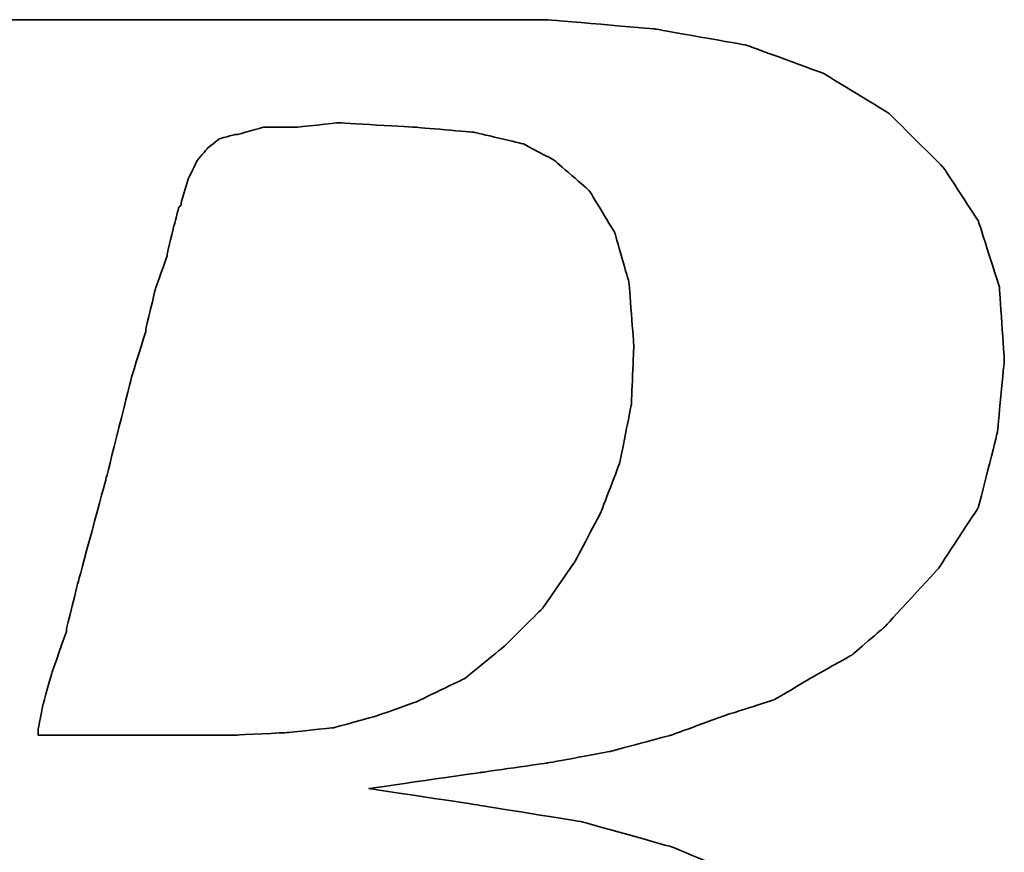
# Model space of a CAD drawing. Header units: millimetres. Extents: x -257 to 3135, y -1556 to 860.
# Tile 336 of 633: x 1312.91 to 1315.39, y -1533.06 to -1530.96. Entities that reach past the tile are written whole.
import ezdxf

# ---------------------------------------------------------------- set-up
doc = ezdxf.new("R2010")
doc.units = ezdxf.units.MM
doc.layers.add('DIM', color=4, linetype='CONTINUOUS')
doc.layers.add('layer 1', color=7, linetype='CONTINUOUS')

# ---------------------------------------------------------------- blocks, each defined once
blk = doc.blocks.new('TBI MOTION logo(完整正式版)')
at = {"layer": 'layer 1', "color": 22, "lineweight": 35}
for points, knots in [([(-64.65375, -6.86375), (-64.65375, -6.86375), (-64.84375, -7.29625), (-64.84375, -7.29625), (-64.84375, -7.29625), (-64.84375, -7.29625), (-64.86875, -7.34375), (-64.86875, -7.34375), (-64.86875, -7.34375), (-64.86875, -7.34375), (-64.86875, -7.36875), (-64.86875, -7.36875), (-64.86875, -7.36875), (-64.86875, -7.36875), (-65.15375, -7.65375), (-65.15375, -7.65375), (-65.15375, -7.65375), (-65.15375, -7.65375), (-65.17875, -7.65375), (-65.17875, -7.65375), (-65.17875, -7.65375), (-65.17875, -7.65375), (-65.20375, -7.67875), (-65.20375, -7.67875), (-65.20375, -7.67875), (-65.20375, -7.67875), (-65.58875, -7.87125), (-65.58875, -7.87125), (-65.58875, -7.87125), (-65.58875, -7.87125), (-65.63375, -7.87125), (-65.63375, -7.87125), (-65.63375, -7.87125), (-65.63375, -7.87125), (-65.65875, -7.89375), (-65.65875, -7.89375), (-65.65875, -7.89375), (-65.65875, -7.89375), (-66.09375, -7.94375), (-66.09375, -7.94375), (-66.09375, -7.94375), (-66.09375, -7.94375), (-66.11375, -7.94375), (-66.11375, -7.94375), (-66.11375, -7.94375), (-66.11375, -7.94375), (-66.16375, -7.94375), (-66.16375, -7.94375), (-66.16375, -7.94375), (-66.16375, -7.94375), (-66.30875, -7.94375), (-66.30875, -7.94375), (-66.30875, -7.94375), (-66.30875, -7.94375), (-66.69375, -7.94375), (-66.69375, -7.94375), (-66.69375, -7.94375), (-66.69375, -7.94375), (-67.07375, -7.94375), (-67.07375, -7.94375), (-67.07375, -7.94375), (-67.07375, -7.94375), (-67.12375, -7.94375), (-67.12375, -7.94375), (-67.12375, -7.94375), (-67.12375, -7.94375), (-67.12375, -7.96625), (-67.12375, -7.96625), (-67.12375, -7.96625), (-67.12375, -7.96625), (-67.14875, -7.99125), (-67.14875, -7.99125), (-67.14875, -7.99125), (-67.14875, -7.99125), (-67.24375, -8.34875), (-67.24375, -8.34875), (-67.24375, -8.34875), (-67.24375, -8.34875), (-67.31375, -8.68625), (-67.31375, -8.68625), (-67.31375, -8.68625), (-67.31375, -8.68625), (-67.26875, -8.68625), (-67.26875, -8.68625), (-67.26875, -8.68625), (-67.26875, -8.68625), (-67.07375, -8.68625), (-67.07375, -8.68625), (-67.07375, -8.68625), (-67.07375, -8.68625), (-66.54875, -8.68625), (-66.54875, -8.68625), (-66.54875, -8.68625), (-66.54875, -8.68625), (-65.82625, -8.68625), (-65.82625, -8.68625), (-65.82625, -8.68625), (-65.82625, -8.68625), (-65.01375, -8.68625), (-65.01375, -8.68625), (-65.01375, -8.68625), (-65.01375, -8.68625), (-64.05375, -8.68625), (-64.05375, -8.68625), (-64.05375, -8.68625), (-64.05375, -8.68625), (-62.08375, -8.68625), (-62.08375, -8.68625), (-62.08375, -8.68625), (-62.08375, -8.68625), (-60.06875, -8.68625), (-60.06875, -8.68625), (-60.06875, -8.68625), (-60.06875, -8.68625), (-59.10875, -8.68625), (-59.10875, -8.68625), (-59.10875, -8.68625), (-59.10875, -8.68625), (-58.29375, -8.68625), (-58.29375, -8.68625), (-58.29375, -8.68625), (-58.29375, -8.68625), (-57.57375, -8.68625), (-57.57375, -8.68625), (-57.57375, -8.68625), (-57.57375, -8.68625), (-57.04875, -8.68625), (-57.04875, -8.68625), (-57.04875, -8.68625), (-57.04875, -8.68625), (-56.85375, -8.68625), (-56.85375, -8.68625), (-56.85375, -8.68625), (-56.85375, -8.68625), (-56.70875, -8.68625), (-56.70875, -8.68625), (-56.70875, -8.68625), (-56.70875, -8.68625), (-56.61375, -8.68625), (-56.61375, -8.68625), (-56.61375, -8.68625), (-56.61375, -8.68625), (-56.56875, -8.68625), (-56.56875, -8.68625), (-56.56875, -8.68625), (-56.56875, -8.68625), (-55.65375, -8.63875), (-55.65375, -8.63875), (-55.65375, -8.63875), (-55.65375, -8.63875), (-54.76875, -8.51875), (-54.76875, -8.51875), (-54.76875, -8.51875), (-54.76875, -8.51875), (-53.90375, -8.30375), (-53.90375, -8.30375), (-53.90375, -8.30375), (-53.90375, -8.30375), (-53.08875, -8.03875), (-53.08875, -8.03875), (-53.08875, -8.03875), (-53.08875, -8.03875), (-52.34375, -7.65375), (-52.34375, -7.65375), (-52.34375, -7.65375), (-52.34375, -7.65375), (-51.69875, -7.29625), (-51.69875, -7.29625), (-51.69875, -7.29625), (-51.69875, -7.29625), (-51.21875, -6.91125), (-51.21875, -6.91125), (-51.21875, -6.91125), (-51.21875, -6.91125), (-50.83375, -6.50375), (-50.83375, -6.50375), (-50.83375, -6.50375), (-50.83375, -6.50375), (-50.44875, -5.94875), (-50.44875, -5.94875), (-50.44875, -5.94875), (-50.44875, -5.94875), (-50.13875, -5.30375), (-50.13875, -5.30375), (-50.13875, -5.30375), (-50.13875, -5.30375), (-49.99375, -4.65375), (-49.99375, -4.65375), (-49.99375, -4.65375), (-49.99375, -4.65375), (-49.92375, -3.98375), (-49.92375, -3.98375), (-49.92375, -3.98375), (-49.92375, -3.98375), (-49.99375, -3.19374), (-49.99375, -3.19374), (-49.99375, -3.19374), (-49.99375, -3.19374), (-50.23374, -2.44874), (-50.23374, -2.44874), (-50.23374, -2.44874), (-50.23374, -2.44874), (-50.59375, -1.87374), (-50.59375, -1.87374), (-50.59375, -1.87374), (-50.59375, -1.87374), (-51.09875, -1.31874), (-51.09875, -1.31874), (-51.09875, -1.31874), (-51.09875, -1.31874), (-51.74375, -0.81875), (-51.74375, -0.81875), (-51.74375, -0.81875), (-51.74375, -0.81875), (-52.53875, -0.48125), (-52.53875, -0.48125), (-52.53875, -0.48125), (-52.53875, -0.48125), (-53.47375, -0.21875), (-53.47375, -0.21875), (-53.47375, -0.21875), (-53.47375, -0.21875), (-54.52875, -0.04874), (-54.52875, -0.04874), (-54.52875, -0.04874), (-54.52875, -0.04874), (-55.65375, 0.12125), (-55.65375, 0.12125), (-55.65375, 0.12125), (-55.65375, 0.12125), (-54.50375, 0.28624), (-54.50375, 0.28624), (-54.50375, 0.28624), (-54.50375, 0.28624), (-53.83375, 0.38124), (-53.83375, 0.38124), (-53.83375, 0.38124), (-53.83375, 0.38124), (-53.18375, 0.50125), (-53.18375, 0.50125), (-53.18375, 0.50125), (-53.18375, 0.50125), (-52.55875, 0.66874), (-52.55875, 0.66874), (-52.55875, 0.66874), (-52.55875, 0.66874), (-52.03375, 0.86124), (-52.03375, 0.86124), (-52.03375, 0.86124), (-52.03375, 0.86124), (-51.50374, 1.03124), (-51.50374, 1.03124), (-51.50374, 1.03124), (-51.50374, 1.03124), (-51.09875, 1.27125), (-51.09875, 1.27125), (-51.09875, 1.27125), (-51.09875, 1.27125), (-50.71375, 1.48624), (-50.71375, 1.48624), (-50.71375, 1.48624), (-50.71375, 1.48624), (-50.37625, 1.77625), (-50.37625, 1.77625), (-50.37625, 1.77625), (-50.37625, 1.77625), (-49.82375, 2.37625), (-49.82375, 2.37625), (-49.82375, 2.37625), (-49.82375, 2.37625), (-49.41875, 2.99625), (-49.41875, 2.99625), (-49.41875, 2.99625), (-49.41875, 2.99625), (-49.22375, 3.76625), (-49.22375, 3.76625), (-49.22375, 3.76625), (-49.22375, 3.76625), (-49.15375, 4.50874), (-49.15375, 4.50874), (-49.15375, 4.50874), (-49.15375, 4.50874), (-49.20375, 5.25125), (-49.20375, 5.25125), (-49.20375, 5.25125), (-49.20375, 5.25125), (-49.41875, 5.92625), (-49.41875, 5.92625), (-49.41875, 5.92625), (-49.41875, 5.92625), (-49.77875, 6.47625), (-49.77875, 6.47625), (-49.77875, 6.47625), (-49.77875, 6.47625), (-50.33125, 7.02624), (-50.33125, 7.02624), (-50.33125, 7.02624), (-50.33125, 7.02624), (-51.00125, 7.43625), (-51.00125, 7.43625), (-51.00125, 7.43625), (-51.00125, 7.43625), (-51.79375, 7.72625), (-51.79375, 7.72625), (-51.79375, 7.72625), (-51.79375, 7.72625), (-52.72875, 7.89124), (-52.72875, 7.89124), (-52.72875, 7.89124), (-52.72875, 7.89124), (-53.83375, 7.98625), (-53.83375, 7.98625), (-53.83375, 7.98625), (-53.83375, 7.98625), (-53.92875, 7.98625), (-53.92875, 7.98625), (-53.92875, 7.98625), (-53.92875, 7.98625), (-54.26375, 7.98625), (-54.26375, 7.98625), (-54.26375, 7.98625), (-54.26375, 7.98625), (-54.74375, 7.98625), (-54.74375, 7.98625), (-54.74375, 7.98625), (-54.74375, 7.98625), (-55.36875, 7.98625), (-55.36875, 7.98625), (-55.36875, 7.98625), (-55.36875, 7.98625), (-56.13375, 7.98625), (-56.13375, 7.98625), (-56.13375, 7.98625), (-56.13375, 7.98625), (-56.94875, 7.98625), (-56.94875, 7.98625), (-56.94875, 7.98625), (-56.94875, 7.98625), (-58.77625, 7.98625), (-58.77625, 7.98625), (-58.77625, 7.98625), (-58.77625, 7.98625), (-60.59875, 7.98625), (-60.59875, 7.98625), (-60.59875, 7.98625), (-60.59875, 7.98625), (-61.41375, 7.98625), (-61.41375, 7.98625), (-61.41375, 7.98625), (-61.41375, 7.98625), (-62.17875, 7.98625), (-62.17875, 7.98625), (-62.17875, 7.98625), (-62.17875, 7.98625), (-62.80375, 7.98625), (-62.80375, 7.98625), (-62.80375, 7.98625), (-62.80375, 7.98625), (-63.30625, 7.98625), (-63.30625, 7.98625), (-63.30625, 7.98625), (-63.30625, 7.98625), (-63.57375, 7.98625), (-63.57375, 7.98625), (-63.57375, 7.98625), (-63.57375, 7.98625), (-63.57375, 7.96375), (-63.57375, 7.96375), (-63.57375, 7.96375), (-63.57375, 7.96375), (-63.59875, 7.94125), (-63.59875, 7.94125), (-63.59875, 7.94125), (-63.59875, 7.94125), (-63.69375, 7.55625), (-63.69375, 7.55625), (-63.69375, 7.55625), (-63.69375, 7.55625), (-63.76375, 7.24624), (-63.76375, 7.24624), (-63.76375, 7.24624), (-63.76375, 7.24624), (-63.23875, 7.24624), (-63.23875, 7.24624), (-63.23875, 7.24624), (-63.23875, 7.24624), (-62.75875, 7.24624), (-62.75875, 7.24624), (-62.75875, 7.24624), (-62.75875, 7.24624), (-62.61125, 7.24624), (-62.61125, 7.24624), (-62.61125, 7.24624), (-62.61125, 7.24624), (-62.56625, 7.24624), (-62.56625, 7.24624), (-62.56625, 7.24624), (-62.56625, 7.24624), (-62.22875, 7.24624), (-62.22875, 7.24624), (-62.22875, 7.24624), (-62.22875, 7.24624), (-62.20375, 7.24624), (-62.20375, 7.24624), (-62.20375, 7.24624), (-62.20375, 7.24624), (-62.17875, 7.21875), (-62.17875, 7.21875), (-62.17875, 7.21875), (-62.17875, 7.21875), (-61.96375, 7.17125), (-61.96375, 7.17125), (-61.96375, 7.17125), (-61.96375, 7.17125), (-61.72375, 7.12624), (-61.72375, 7.12624), (-61.72375, 7.12624), (-61.72375, 7.12624), (-61.70375, 7.12624), (-61.70375, 7.12624), (-61.70375, 7.12624), (-61.70375, 7.12624), (-61.55875, 7.07624), (-61.55875, 7.07624), (-61.55875, 7.07624), (-61.55875, 7.07624), (-61.50875, 7.07624), (-61.50875, 7.07624), (-61.50875, 7.07624), (-61.50875, 7.07624), (-61.48375, 7.02624), (-61.48375, 7.02624), (-61.48375, 7.02624), (-61.48375, 7.02624), (-61.31875, 6.83375), (-61.31875, 6.83375), (-61.31875, 6.83375), (-61.31875, 6.83375), (-61.29375, 6.81125), (-61.29375, 6.81125), (-61.29375, 6.81125), (-61.29375, 6.81125), (-61.29375, 6.78625), (-61.29375, 6.78625), (-61.29375, 6.78625), (-61.29375, 6.78625), (-61.19875, 6.50124), (-61.19875, 6.50124), (-61.19875, 6.50124), (-61.19875, 6.50124), (-61.17375, 6.45124), (-61.17375, 6.45124), (-61.17375, 6.45124), (-61.17375, 6.45124), (-61.19875, 6.40625), (-61.19875, 6.40625), (-61.19875, 6.40625), (-61.19875, 6.40625), (-61.26875, 5.99624), (-61.26875, 5.99624), (-61.26875, 5.99624), (-61.26875, 5.99624), (-61.26875, 5.85125), (-61.26875, 5.85125), (-61.26875, 5.85125), (-61.26875, 5.85125), (-61.26875, 5.82625), (-61.26875, 5.82625), (-61.26875, 5.82625), (-61.26875, 5.82625), (-61.29375, 5.80625), (-61.29375, 5.80625), (-61.29375, 5.80625), (-61.29375, 5.80625), (-61.34125, 5.66125), (-61.34125, 5.66125), (-61.34125, 5.66125), (-61.34125, 5.66125), (-61.41375, 5.44625), (-61.41375, 5.44625), (-61.41375, 5.44625), (-61.41375, 5.44625), (-61.48375, 5.15625), (-61.48375, 5.15625), (-61.48375, 5.15625), (-61.48375, 5.15625), (-61.58375, 4.82124), (-61.58375, 4.82124), (-61.58375, 4.82124), (-61.58375, 4.82124), (-61.79875, 4.00375), (-61.79875, 4.00375), (-61.79875, 4.00375), (-61.79875, 4.00375), (-62.05875, 2.99625), (-62.05875, 2.99625), (-62.05875, 2.99625), (-62.05875, 2.99625), (-62.34875, 1.91625), (-62.34875, 1.91625), (-62.34875, 1.91625), (-62.34875, 1.91625), (-62.97375, -0.41124), (-62.97375, -0.41124), (-62.97375, -0.41124), (-62.97375, -0.41124), (-63.59875, -2.75875), (-63.59875, -2.75875), (-63.59875, -2.75875), (-63.59875, -2.75875), (-63.88375, -3.86374), (-63.88375, -3.86374), (-63.88375, -3.86374), (-63.88375, -3.86374), (-64.14875, -4.82374), (-64.14875, -4.82374), (-64.14875, -4.82374), (-64.14875, -4.82374), (-64.36375, -5.64125), (-64.36375, -5.64125), (-64.36375, -5.64125), (-64.36375, -5.64125), (-64.43625, -5.97625), (-64.43625, -5.97625), (-64.43625, -5.97625), (-64.43625, -5.97625), (-64.50875, -6.28625), (-64.50875, -6.28625), (-64.50875, -6.28625), (-64.50875, -6.28625), (-64.50875, -6.30875), (-64.50875, -6.30875), (-64.50875, -6.30875), (-64.50875, -6.30875), (-64.57875, -6.50375), (-64.57875, -6.50375), (-64.57875, -6.50375), (-64.57875, -6.50375), (-64.62875, -6.69625), (-64.62875, -6.69625), (-64.62875, -6.69625), (-64.62875, -6.69625), (-64.62875, -6.76875), (-64.62875, -6.76875), (-64.62875, -6.76875), (-64.62875, -6.76875), (-64.62875, -6.81375), (-64.62875, -6.81375), (-64.62875, -6.81375), (-64.62875, -6.81375), (-64.62875, -6.83875), (-64.62875, -6.83875), (-64.62875, -6.83875), (-64.62875, -6.83875), (-64.65375, -6.86375), (-64.65375, -6.86375)], [0, 0, 0, 0, 0.00719424, 0.00719424, 0.00719424, 0.00719425, 0.01438849, 0.01438849, 0.01438849, 0.0143885, 0.02158273, 0.02158273, 0.02158273, 0.02158274, 0.02877698, 0.02877698, 0.02877698, 0.02877699, 0.03597122, 0.03597122, 0.03597122, 0.03597123, 0.04316547, 0.04316547, 0.04316547, 0.04316548, 0.05035971, 0.05035971, 0.05035971, 0.05035972, 0.05755396, 0.05755396, 0.05755396, 0.05755397, 0.0647482, 0.0647482, 0.0647482, 0.06474821, 0.07194245, 0.07194245, 0.07194245, 0.07194246, 0.07913669, 0.07913669, 0.07913669, 0.0791367, 0.08633094, 0.08633094, 0.08633094, 0.08633095, 0.09352518, 0.09352518, 0.09352518, 0.09352519, 0.10071942, 0.10071942, 0.10071942, 0.10071943, 0.10791367, 0.10791367, 0.10791367, 0.10791368, 0.11510791, 0.11510791, 0.11510791, 0.11510792, 0.12230216, 0.12230216, 0.12230216, 0.12230217, 0.1294964, 0.1294964, 0.1294964, 0.12949641, 0.13669065, 0.13669065, 0.13669065, 0.13669066, 0.14388489, 0.14388489, 0.14388489, 0.1438849, 0.15107914, 0.15107914, 0.15107914, 0.15107915, 0.15827338, 0.15827338, 0.15827338, 0.15827339, 0.16546763, 0.16546763, 0.16546763, 0.16546764, 0.17266187, 0.17266187, 0.17266187, 0.17266188, 0.17985612, 0.17985612, 0.17985612, 0.17985613, 0.18705036, 0.18705036, 0.18705036, 0.18705037, 0.1942446, 0.1942446, 0.1942446, 0.19424461, 0.20143885, 0.20143885, 0.20143885, 0.20143886, 0.20863309, 0.20863309, 0.20863309, 0.2086331, 0.21582734, 0.21582734, 0.21582734, 0.21582735, 0.22302158, 0.22302158, 0.22302158, 0.22302159, 0.23021583, 0.23021583, 0.23021583, 0.23021584, 0.23741007, 0.23741007, 0.23741007, 0.23741008, 0.24460432, 0.24460432, 0.24460432, 0.24460433, 0.25179856, 0.25179856, 0.25179856, 0.25179857, 0.25899281, 0.25899281, 0.25899281, 0.25899282, 0.26618705, 0.26618705, 0.26618705, 0.26618706, 0.27338129, 0.27338129, 0.27338129, 0.2733813, 0.28057554, 0.28057554, 0.28057554, 0.28057555, 0.28776978, 0.28776978, 0.28776978, 0.28776979, 0.29496403, 0.29496403, 0.29496403, 0.29496404, 0.30215827, 0.30215827, 0.30215827, 0.30215828, 0.30935252, 0.30935252, 0.30935252, 0.30935253, 0.31654676, 0.31654676, 0.31654676, 0.31654677, 0.32374101, 0.32374101, 0.32374101, 0.32374102, 0.33093525, 0.33093525, 0.33093525, 0.33093526, 0.3381295, 0.3381295, 0.3381295, 0.33812951, 0.34532374, 0.34532374, 0.34532374, 0.34532375, 0.35251799, 0.35251799, 0.35251799, 0.352518, 0.35971223, 0.35971223, 0.35971223, 0.35971224, 0.36690647, 0.36690647, 0.36690647, 0.36690648, 0.37410072, 0.37410072, 0.37410072, 0.37410073, 0.38129496, 0.38129496, 0.38129496, 0.38129497, 0.38848921, 0.38848921, 0.38848921, 0.38848922, 0.39568345, 0.39568345, 0.39568345, 0.39568346, 0.4028777, 0.4028777, 0.4028777, 0.40287771, 0.41007194, 0.41007194, 0.41007194, 0.41007195, 0.41726619, 0.41726619, 0.41726619, 0.4172662, 0.42446043, 0.42446043, 0.42446043, 0.42446044, 0.43165468, 0.43165468, 0.43165468, 0.43165469, 0.43884892, 0.43884892, 0.43884892, 0.43884893, 0.44604317, 0.44604317, 0.44604317, 0.44604318, 0.45323741, 0.45323741, 0.45323741, 0.45323742, 0.46043165, 0.46043165, 0.46043165, 0.46043166, 0.4676259, 0.4676259, 0.4676259, 0.46762591, 0.47482014, 0.47482014, 0.47482014, 0.47482015, 0.48201439, 0.48201439, 0.48201439, 0.4820144, 0.48920863, 0.48920863, 0.48920863, 0.48920864, 0.49640288, 0.49640288, 0.49640288, 0.49640289, 0.50359712, 0.50359712, 0.50359712, 0.50359713, 0.51079137, 0.51079137, 0.51079137, 0.51079138, 0.51798561, 0.51798561, 0.51798561, 0.51798562, 0.52517986, 0.52517986, 0.52517986, 0.52517987, 0.5323741, 0.5323741, 0.5323741, 0.53237411, 0.53956835, 0.53956835, 0.53956835, 0.53956836, 0.54676259, 0.54676259, 0.54676259, 0.5467626, 0.55395683, 0.55395683, 0.55395683, 0.55395684, 0.56115108, 0.56115108, 0.56115108, 0.56115109, 0.56834532, 0.56834532, 0.56834532, 0.56834533, 0.57553957, 0.57553957, 0.57553957, 0.57553958, 0.58273381, 0.58273381, 0.58273381, 0.58273382, 0.58992806, 0.58992806, 0.58992806, 0.58992807, 0.5971223, 0.5971223, 0.5971223, 0.59712231, 0.60431655, 0.60431655, 0.60431655, 0.60431656, 0.61151079, 0.61151079, 0.61151079, 0.6115108, 0.61870504, 0.61870504, 0.61870504, 0.61870505, 0.62589928, 0.62589928, 0.62589928, 0.62589929, 0.63309353, 0.63309353, 0.63309353, 0.63309354, 0.64028777, 0.64028777, 0.64028777, 0.64028778, 0.64748201, 0.64748201, 0.64748201, 0.64748202, 0.65467626, 0.65467626, 0.65467626, 0.65467627, 0.6618705, 0.6618705, 0.6618705, 0.66187051, 0.66906475, 0.66906475, 0.66906475, 0.66906476, 0.67625899, 0.67625899, 0.67625899, 0.676259, 0.68345324, 0.68345324, 0.68345324, 0.68345325, 0.69064748, 0.69064748, 0.69064748, 0.69064749, 0.69784173, 0.69784173, 0.69784173, 0.69784174, 0.70503597, 0.70503597, 0.70503597, 0.70503598, 0.71223022, 0.71223022, 0.71223022, 0.71223023, 0.71942446, 0.71942446, 0.71942446, 0.71942447, 0.72661871, 0.72661871, 0.72661871, 0.72661872, 0.73381295, 0.73381295, 0.73381295, 0.73381296, 0.74100719, 0.74100719, 0.74100719, 0.7410072, 0.74820144, 0.74820144, 0.74820144, 0.74820145, 0.75539568, 0.75539568, 0.75539568, 0.75539569, 0.76258993, 0.76258993, 0.76258993, 0.76258994, 0.76978417, 0.76978417, 0.76978417, 0.76978418, 0.77697842, 0.77697842, 0.77697842, 0.77697843, 0.78417266, 0.78417266, 0.78417266, 0.78417267, 0.79136691, 0.79136691, 0.79136691, 0.79136692, 0.79856115, 0.79856115, 0.79856115, 0.79856116, 0.8057554, 0.8057554, 0.8057554, 0.80575541, 0.81294964, 0.81294964, 0.81294964, 0.81294965, 0.82014388, 0.82014388, 0.82014388, 0.82014389, 0.82733813, 0.82733813, 0.82733813, 0.82733814, 0.83453237, 0.83453237, 0.83453237, 0.83453238, 0.84172662, 0.84172662, 0.84172662, 0.84172663, 0.84892086, 0.84892086, 0.84892086, 0.84892087, 0.85611511, 0.85611511, 0.85611511, 0.85611512, 0.86330935, 0.86330935, 0.86330935, 0.86330936, 0.8705036, 0.8705036, 0.8705036, 0.87050361, 0.87769784, 0.87769784, 0.87769784, 0.87769785, 0.88489209, 0.88489209, 0.88489209, 0.8848921, 0.89208633, 0.89208633, 0.89208633, 0.89208634, 0.89928058, 0.89928058, 0.89928058, 0.89928059, 0.90647482, 0.90647482, 0.90647482, 0.90647483, 0.91366906, 0.91366906, 0.91366906, 0.91366907, 0.92086331, 0.92086331, 0.92086331, 0.92086332, 0.92805755, 0.92805755, 0.92805755, 0.92805756, 0.9352518, 0.9352518, 0.9352518, 0.93525181, 0.94244604, 0.94244604, 0.94244604, 0.94244605, 0.94964029, 0.94964029, 0.94964029, 0.9496403, 0.95683453, 0.95683453, 0.95683453, 0.95683454, 0.96402878, 0.96402878, 0.96402878, 0.96402879, 0.97122302, 0.97122302, 0.97122302, 0.97122303, 0.97841727, 0.97841727, 0.97841727, 0.97841728, 0.98561151, 0.98561151, 0.98561151, 0.98561152, 0.99280576, 0.99280576, 0.99280576, 0.99280577, 1, 1, 1, 1]), ([(-57.50375, 6.35625), (-57.50375, 6.35625), (-57.57375, 6.11625), (-57.57375, 6.11625), (-57.57375, 6.11625), (-57.57375, 6.11625), (-57.57375, 6.09125), (-57.57375, 6.09125), (-57.57375, 6.09125), (-57.57375, 6.09125), (-57.59875, 6.06625), (-57.59875, 6.06625), (-57.59875, 6.06625), (-57.59875, 6.06625), (-57.64875, 5.87625), (-57.64875, 5.87625), (-57.64875, 5.87625), (-57.64875, 5.87625), (-57.71875, 5.58875), (-57.71875, 5.58875), (-57.71875, 5.58875), (-57.71875, 5.58875), (-57.71875, 5.56625), (-57.71875, 5.56625), (-57.71875, 5.56625), (-57.71875, 5.56625), (-57.83875, 5.23125), (-57.83875, 5.23125), (-57.83875, 5.23125), (-57.83875, 5.23125), (-57.93625, 4.82124), (-57.93625, 4.82124), (-57.93625, 4.82124), (-57.93625, 4.82124), (-57.93625, 4.79624), (-57.93625, 4.79624), (-57.93625, 4.79624), (-57.93625, 4.79624), (-58.07875, 4.34125), (-58.07875, 4.34125), (-58.07875, 4.34125), (-58.07875, 4.34125), (-58.34375, 3.28625), (-58.34375, 3.28625), (-58.34375, 3.28625), (-58.34375, 3.28625), (-58.62875, 2.23124), (-58.62875, 2.23124), (-58.62875, 2.23124), (-58.62875, 2.23124), (-58.74875, 1.75125), (-58.74875, 1.75125), (-58.74875, 1.75125), (-58.74875, 1.75125), (-58.74875, 1.72625), (-58.74875, 1.72625), (-58.74875, 1.72625), (-58.74875, 1.72625), (-58.89375, 1.31625), (-58.89375, 1.31625), (-58.89375, 1.31625), (-58.89375, 1.31625), (-58.98875, 0.98124), (-58.98875, 0.98124), (-58.98875, 0.98124), (-58.98875, 0.98124), (-59.03875, 0.71625), (-59.03875, 0.71625), (-59.03875, 0.71625), (-59.03875, 0.71625), (-59.03875, 0.66874), (-59.03875, 0.66874), (-59.03875, 0.66874), (-59.03875, 0.66874), (-58.91875, 0.66874), (-58.91875, 0.66874), (-58.91875, 0.66874), (-58.91875, 0.66874), (-58.53375, 0.66874), (-58.53375, 0.66874), (-58.53375, 0.66874), (-58.53375, 0.66874), (-58.10375, 0.66874), (-58.10375, 0.66874), (-58.10375, 0.66874), (-58.10375, 0.66874), (-57.66875, 0.66874), (-57.66875, 0.66874), (-57.66875, 0.66874), (-57.66875, 0.66874), (-57.33375, 0.66874), (-57.33375, 0.66874), (-57.33375, 0.66874), (-57.33375, 0.66874), (-57.09375, 0.66874), (-57.09375, 0.66874), (-57.09375, 0.66874), (-57.09375, 0.66874), (-56.99875, 0.66874), (-56.99875, 0.66874), (-56.99875, 0.66874), (-56.99875, 0.66874), (-56.49375, 0.69374), (-56.49375, 0.69374), (-56.49375, 0.69374), (-56.49375, 0.69374), (-56.01375, 0.74374), (-56.01375, 0.74374), (-56.01375, 0.74374), (-56.01375, 0.74374), (-55.58375, 0.86124), (-55.58375, 0.86124), (-55.58375, 0.86124), (-55.58375, 0.86124), (-55.17375, 1.00624), (-55.17375, 1.00624), (-55.17375, 1.00624), (-55.17375, 1.00624), (-54.67375, 1.24625), (-54.67375, 1.24625), (-54.67375, 1.24625), (-54.67375, 1.24625), (-54.26375, 1.58124), (-54.26375, 1.58124), (-54.26375, 1.58124), (-54.26375, 1.58124), (-53.87875, 1.96374), (-53.87875, 1.96374), (-53.87875, 1.96374), (-53.87875, 1.96374), (-53.54375, 2.44625), (-53.54375, 2.44625), (-53.54375, 2.44625), (-53.54375, 2.44625), (-53.27875, 2.95125), (-53.27875, 2.95125), (-53.27875, 2.95125), (-53.27875, 2.95125), (-53.08875, 3.45124), (-53.08875, 3.45124), (-53.08875, 3.45124), (-53.08875, 3.45124), (-52.96875, 4.05124), (-52.96875, 4.05124), (-52.96875, 4.05124), (-52.96875, 4.05124), (-52.94375, 4.65125), (-52.94375, 4.65125), (-52.94375, 4.65125), (-52.94375, 4.65125), (-52.99375, 5.30125), (-52.99375, 5.30125), (-52.99375, 5.30125), (-52.99375, 5.30125), (-53.13875, 5.80625), (-53.13875, 5.80625), (-53.13875, 5.80625), (-53.13875, 5.80625), (-53.39875, 6.23625), (-53.39875, 6.23625), (-53.39875, 6.23625), (-53.39875, 6.23625), (-53.75875, 6.54875), (-53.75875, 6.54875), (-53.75875, 6.54875), (-53.75875, 6.54875), (-54.07375, 6.71625), (-54.07375, 6.71625), (-54.07375, 6.71625), (-54.07375, 6.71625), (-54.57375, 6.83375), (-54.57375, 6.83375), (-54.57375, 6.83375), (-54.57375, 6.83375), (-55.17375, 6.88625), (-55.17375, 6.88625), (-55.17375, 6.88625), (-55.17375, 6.88625), (-55.96875, 6.93125), (-55.96875, 6.93125), (-55.96875, 6.93125), (-55.96875, 6.93125), (-56.39875, 6.88625), (-56.39875, 6.88625), (-56.39875, 6.88625), (-56.39875, 6.88625), (-56.42125, 6.88625), (-56.42125, 6.88625), (-56.42125, 6.88625), (-56.42125, 6.88625), (-56.73375, 6.88625), (-56.73375, 6.88625), (-56.73375, 6.88625), (-56.73375, 6.88625), (-56.99875, 6.81125), (-56.99875, 6.81125), (-56.99875, 6.81125), (-56.99875, 6.81125), (-57.02375, 6.81125), (-57.02375, 6.81125), (-57.02375, 6.81125), (-57.02375, 6.81125), (-57.18875, 6.76625), (-57.18875, 6.76625), (-57.18875, 6.76625), (-57.18875, 6.76625), (-57.30875, 6.66625), (-57.30875, 6.66625), (-57.30875, 6.66625), (-57.30875, 6.66625), (-57.40875, 6.54875), (-57.40875, 6.54875), (-57.40875, 6.54875), (-57.40875, 6.54875), (-57.50375, 6.35625), (-57.50375, 6.35625)], [0, 0, 0, 0, 0.01851852, 0.01851852, 0.01851852, 0.01851853, 0.03703704, 0.03703704, 0.03703704, 0.03703705, 0.05555556, 0.05555556, 0.05555556, 0.05555557, 0.07407407, 0.07407407, 0.07407407, 0.07407408, 0.09259259, 0.09259259, 0.09259259, 0.0925926, 0.11111111, 0.11111111, 0.11111111, 0.11111112, 0.12962963, 0.12962963, 0.12962963, 0.12962964, 0.14814815, 0.14814815, 0.14814815, 0.14814816, 0.16666667, 0.16666667, 0.16666667, 0.16666668, 0.18518519, 0.18518519, 0.18518519, 0.1851852, 0.2037037, 0.2037037, 0.2037037, 0.20370371, 0.22222222, 0.22222222, 0.22222222, 0.22222223, 0.24074074, 0.24074074, 0.24074074, 0.24074075, 0.25925926, 0.25925926, 0.25925926, 0.25925927, 0.27777778, 0.27777778, 0.27777778, 0.27777779, 0.2962963, 0.2962963, 0.2962963, 0.29629631, 0.31481481, 0.31481481, 0.31481481, 0.31481482, 0.33333333, 0.33333333, 0.33333333, 0.33333334, 0.35185185, 0.35185185, 0.35185185, 0.35185186, 0.37037037, 0.37037037, 0.37037037, 0.37037038, 0.38888889, 0.38888889, 0.38888889, 0.3888889, 0.40740741, 0.40740741, 0.40740741, 0.40740742, 0.42592593, 0.42592593, 0.42592593, 0.42592594, 0.44444444, 0.44444444, 0.44444444, 0.44444445, 0.46296296, 0.46296296, 0.46296296, 0.46296297, 0.48148148, 0.48148148, 0.48148148, 0.48148149, 0.5, 0.5, 0.5, 0.50000001, 0.51851852, 0.51851852, 0.51851852, 0.51851853, 0.53703704, 0.53703704, 0.53703704, 0.53703705, 0.55555556, 0.55555556, 0.55555556, 0.55555557, 0.57407407, 0.57407407, 0.57407407, 0.57407408, 0.59259259, 0.59259259, 0.59259259, 0.5925926, 0.61111111, 0.61111111, 0.61111111, 0.61111112, 0.62962963, 0.62962963, 0.62962963, 0.62962964, 0.64814815, 0.64814815, 0.64814815, 0.64814816, 0.66666667, 0.66666667, 0.66666667, 0.66666668, 0.68518519, 0.68518519, 0.68518519, 0.6851852, 0.7037037, 0.7037037, 0.7037037, 0.70370371, 0.72222222, 0.72222222, 0.72222222, 0.72222223, 0.74074074, 0.74074074, 0.74074074, 0.74074075, 0.75925926, 0.75925926, 0.75925926, 0.75925927, 0.77777778, 0.77777778, 0.77777778, 0.77777779, 0.7962963, 0.7962963, 0.7962963, 0.79629631, 0.81481481, 0.81481481, 0.81481481, 0.81481482, 0.83333333, 0.83333333, 0.83333333, 0.83333334, 0.85185185, 0.85185185, 0.85185185, 0.85185186, 0.87037037, 0.87037037, 0.87037037, 0.87037038, 0.88888889, 0.88888889, 0.88888889, 0.8888889, 0.90740741, 0.90740741, 0.90740741, 0.90740742, 0.92592593, 0.92592593, 0.92592593, 0.92592594, 0.94444444, 0.94444444, 0.94444444, 0.94444445, 0.96296296, 0.96296296, 0.96296296, 0.96296297, 0.98148148, 0.98148148, 0.98148148, 0.98148149, 1, 1, 1, 1])]:
    blk.add_open_spline(points, degree=3, knots=knots, dxfattribs=at)

msp = doc.modelspace()

# ---------------------------------------------------------------- block references
at = {"layer": 'DIM', "color": 7, "xscale": 0.246592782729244, "yscale": 0.246592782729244, "zscale": 0.246592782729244}
msp.add_blockref('TBI MOTION logo(完整正式版)', (1327.5156, -1532.9253), dxfattribs=at)

doc.saveas('drawing.dxf')
